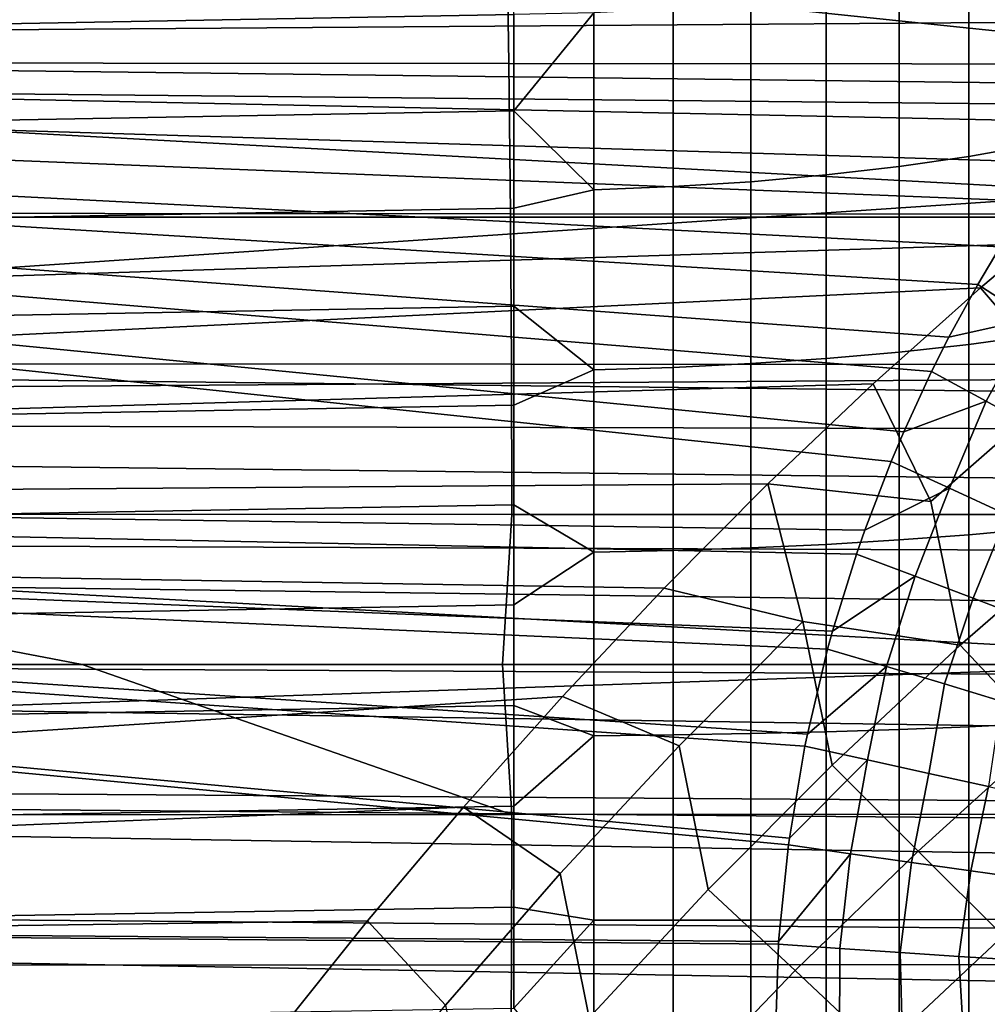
# Model space of a CAD drawing. Header units: metres. Extents: x -23 to 242, y -40 to 23.
# Tile 282 of 450: x 70.44 to 72.65, y -0.78 to 1.47. Entities that reach past the tile are written whole.
import ezdxf

# ---------------------------------------------------------------- set-up
doc = ezdxf.new("R2010")
doc.units = ezdxf.units.M
doc.layers.add('solid_10171013', color=7, linetype='CONTINUOUS')

msp = doc.modelspace()

# ---------------------------------------------------------------- linework, layer by layer
at = {"layer": 'solid_10171013'}
for points in [[(75.555367, 0.669542, 87.244743), (60.5, 0.566861, 87.486641), (60.5, 6.08989, 89.831032), (75.555367, 6.192572, 89.589127)], [(79.473778, 0.722805, 76.463036), (61.950001, 1.675825, 76.520157), (61.950001, 2.718125, 76.635117), (79.488693, 1.76766, 76.528076)], [(61.950001, 2.430276, 116.402168), (61.950001, 1.387037, 116.501968), (74.487061, 2.17173, 116.432037), (74.769897, 2.325594, 116.414673)], [(72.942596, 1.324719, 114.489563), (63.103245, 1.443761, 115.34388), (63.103245, 2.441852, 115.240692), (73.015564, 1.409246, 114.476738)], [(73.088928, 1.488052, 114.463943), (73.015564, 1.409246, 114.476738), (63.103245, 2.441852, 115.240692)], [(61.950001, 1.387037, 116.501968), (74.20787, 2.009006, 116.449097), (74.487061, 2.17173, 116.432037)], [(69.658768, 2.04225, 278.65271), (69.657867, 1.020599, 278.677399), (73.642502, 1.020546, 279.392853), (73.643036, 2.042211, 279.368134)], [(61.950001, 1.387037, 116.501968), (73.932167, 1.837407, 116.46563), (74.20787, 2.009006, 116.449097)], [(61.950001, 1.387037, 116.501968), (73.661537, 1.657761, 116.481346), (73.932167, 1.837407, 116.46563)], [(68.772141, 1.717712, 249.610336), (71.54998, 1.714606, 250.20282), (71.554955, 1.371627, 250.174591), (68.777184, 1.374227, 249.581711)], [(71.54998, 1.714606, 250.20282), (74.308807, 1.71187, 250.791153), (74.313675, 1.369364, 250.763306), (71.554955, 1.371627, 250.174591)], [(76.128471, 1.066528, 79.47216), (76.133759, 1.546836, 79.516167), (64.862846, 1.705544, 78.541382), (64.862846, 0.711971, 78.461288)], [(79.457047, -0.324173, 76.452621), (61.950001, 0.629311, 76.459885), (61.950001, 1.675825, 76.520157), (79.473778, 0.722805, 76.463036)], [(61.950001, 1.387037, 116.501968), (73.396515, 1.470361, 116.49601), (73.661537, 1.657761, 116.481346)], [(72.754463, 1.186306, 104.867088), (72.754463, 1.614746, 104.740028), (72.604774, 1.58174, 104.640312), (72.604774, 1.159613, 104.765495)], [(72.604774, 1.159613, 104.765495), (72.604774, 1.58174, 104.640312), (72.446114, 1.553168, 104.553986), (72.446114, 1.136506, 104.677551)], [(71.566902, 1.483779, 104.344353), (71.567566, 1.553818, 104.320755), (60.5, 1.49699, 104.136009), (60.5, 1.280689, 104.206276)], [(72.446114, 1.136506, 104.677551), (72.446114, 1.553168, 104.553986), (72.279816, 1.529268, 104.481781), (72.279816, 1.117178, 104.603989)], [(72.279816, 1.117178, 104.603989), (72.279816, 1.529268, 104.481781), (72.107269, 1.510242, 104.424301), (72.107269, 1.101791, 104.545433)], [(72.107269, 1.101791, 104.545433), (72.107269, 1.510242, 104.424301), (71.929909, 1.496247, 104.382019), (71.929909, 1.090473, 104.502357)], [(71.566902, 1.483779, 104.344353), (60.5, 1.280689, 104.206276), (60.5, 1.061805, 104.269035), (71.566902, 1.263801, 104.412994)], [(71.749222, 1.487401, 104.355293), (71.566902, 1.483779, 104.344353), (71.566902, 1.263801, 104.412994)], [(71.749222, 1.083319, 104.475128), (71.749222, 1.487401, 104.355293), (71.566902, 1.263801, 104.412994)], [(71.929909, 1.090473, 104.502357), (71.929909, 1.496247, 104.382019), (71.749222, 1.487401, 104.355293), (71.749222, 1.083319, 104.475128)], [(61.950001, 1.387037, 116.501968), (73.136551, 1.274909, 116.509422), (73.396515, 1.470361, 116.49601)], [(72.367432, 0.306527, 114.585999), (63.103245, 0.441601, 115.393944), (63.103245, 1.443761, 115.34388), (72.427696, 0.463408, 114.577385)], [(72.456429, 0.531161, 114.573006), (72.427696, 0.463408, 114.577385), (63.103245, 1.443761, 115.34388)], [(72.520142, 0.669, 114.562851), (72.456429, 0.531161, 114.573006), (63.103245, 1.443761, 115.34388)], [(72.559601, 0.747062, 114.556335), (72.520142, 0.669, 114.562851), (63.103245, 1.443761, 115.34388)], [(72.625443, 0.867209, 114.545197), (72.559601, 0.747062, 114.556335), (63.103245, 1.443761, 115.34388)], [(72.676361, 0.952938, 114.536407), (72.625443, 0.867209, 114.545197), (63.103245, 1.443761, 115.34388)], [(72.743126, 1.057297, 114.524742), (72.676361, 0.952938, 114.536407), (63.103245, 1.443761, 115.34388)], [(72.804382, 1.145755, 114.513962), (72.743126, 1.057297, 114.524742), (63.103245, 1.443761, 115.34388)], [(72.873558, 1.238547, 114.501755), (72.804382, 1.145755, 114.513962), (63.103245, 1.443761, 115.34388)], [(72.942596, 1.324719, 114.489563), (72.873558, 1.238547, 114.501755), (63.103245, 1.443761, 115.34388)], [(61.950001, 1.387037, 116.501968), (61.950001, 0.3391, 116.547104), (72.881577, 1.071347, 116.521355), (73.136551, 1.274909, 116.509422)], [(68.777184, 1.374227, 249.581711), (71.554955, 1.371627, 250.174591), (71.558678, 1.028501, 250.153458), (68.780952, 1.030536, 249.560349)], [(71.554955, 1.371627, 250.174591), (74.313675, 1.369364, 250.763306), (74.317329, 1.02675, 250.742386), (71.558678, 1.028501, 250.153458)], [(71.566902, 1.263801, 104.412994), (60.5, 1.061805, 104.269035), (60.5, 0.841135, 104.324074), (71.566902, 1.041597, 104.474052)], [(71.749222, 1.083319, 104.475128), (71.566902, 1.263801, 104.412994), (71.566902, 1.041597, 104.474052)], [(72.754463, 0.750746, 104.967049), (72.754463, 1.186306, 104.867088), (72.604774, 1.159613, 104.765495), (72.604774, 0.730471, 104.863983)], [(72.604774, 0.730471, 104.863983), (72.604774, 1.159613, 104.765495), (72.446114, 1.136506, 104.677551), (72.446114, 0.71292, 104.774765)], [(72.446114, 0.71292, 104.774765), (72.446114, 1.136506, 104.677551), (72.279816, 1.117178, 104.603989), (72.279816, 0.698239, 104.700134)], [(72.107269, 0.686552, 104.640724), (72.107269, 1.101791, 104.545433), (71.929909, 1.090473, 104.502357), (71.929909, 0.677955, 104.597031)], [(72.279816, 0.698239, 104.700134), (72.279816, 1.117178, 104.603989), (72.107269, 1.101791, 104.545433), (72.107269, 0.686552, 104.640724)], [(71.749222, 0.672522, 104.569405), (71.749222, 1.083319, 104.475128), (71.566902, 1.041597, 104.474052), (71.566902, 0.817427, 104.527435)], [(71.929909, 0.677955, 104.597031), (71.929909, 1.090473, 104.502357), (71.749222, 1.083319, 104.475128), (71.749222, 0.672522, 104.569405)], [(61.950001, 0.3391, 116.547104), (72.631729, 0.859885, 116.531555), (72.881577, 1.071347, 116.521355)], [(76.122772, 0.585217, 79.441154), (76.128471, 1.066528, 79.47216), (64.862846, 0.711971, 78.461288)], [(72.822044, 0.637064, 116.550438), (73.136391, 0.891937, 116.541077), (72.881577, 1.071347, 116.521355), (72.631729, 0.859885, 116.531555)], [(71.566902, 1.041597, 104.474052), (60.5, 0.841135, 104.324074), (60.5, 0.618674, 104.371346), (71.566902, 0.817427, 104.527435)], [(68.780952, 1.030536, 249.560349), (71.558678, 1.028501, 250.153458), (71.56115, 0.685404, 250.139435), (68.783424, 0.686817, 249.54628)], [(73.642502, 1.020546, 279.392853), (69.657867, 1.020599, 278.677399), (69.348228, 0.000009, 278.630188), (73.261978, 0.000017, 279.33374)], [(71.558678, 1.028501, 250.153458), (74.317329, 1.02675, 250.742386), (74.319778, 0.684202, 250.728394), (71.56115, 0.685404, 250.139435)], [(72.747574, 0.788849, 114.531151), (72.625443, 0.867209, 114.545197), (72.676361, 0.952938, 114.536407), (72.862206, 0.968567, 114.51207)], [(61.950001, 0.3391, 116.547104), (72.386871, 0.640332, 116.539772), (72.631729, 0.859885, 116.531555)], [(72.518547, 0.372189, 116.556763), (72.822044, 0.637064, 116.550438), (72.631729, 0.859885, 116.531555), (72.386871, 0.640332, 116.539772)], [(72.747574, 0.788849, 114.531151), (72.559601, 0.747062, 114.556335), (72.625443, 0.867209, 114.545197)], [(71.566902, 0.817427, 104.527435), (60.5, 0.618674, 104.371346), (60.5, 0.394428, 104.410881), (71.566902, 0.591557, 104.573097)], [(71.749222, 0.672522, 104.569405), (71.566902, 0.817427, 104.527435), (71.566902, 0.591557, 104.573097)], [(72.644684, 0.600956, 114.547661), (72.520142, 0.669, 114.562851), (72.559601, 0.747062, 114.556335), (72.747574, 0.788849, 114.531151)], [(72.747574, 0.788849, 114.531151), (72.86763, 0.710825, 114.503059), (72.76712, 0.533223, 114.519028), (72.644684, 0.600956, 114.547661)], [(72.754463, 0.309778, 105.03952), (72.754463, 0.750746, 104.967049), (72.604774, 0.730471, 104.863983), (72.604774, 0.296001, 104.935387)], [(72.604774, 0.296001, 104.935387), (72.604774, 0.730471, 104.863983), (72.446114, 0.71292, 104.774765), (72.446114, 0.284075, 104.845245)], [(76.116684, 0.103258, 79.42318), (76.122772, 0.585217, 79.441154), (64.862846, 0.711971, 78.461288), (64.862846, -0.284454, 78.434052)], [(72.279816, 0.2741, 104.769844), (72.279816, 0.698239, 104.700134), (72.107269, 0.686552, 104.640724), (72.107269, 0.266158, 104.709816)], [(72.446114, 0.284075, 104.845245), (72.446114, 0.71292, 104.774765), (72.279816, 0.698239, 104.700134), (72.279816, 0.2741, 104.769844)], [(68.784615, 0.343246, 249.539536), (68.783424, 0.686817, 249.54628), (71.56115, 0.685404, 250.139435), (71.562355, 0.342512, 250.132553)], [(71.56115, 0.685404, 250.139435), (74.319778, 0.684202, 250.728394), (74.320999, 0.341894, 250.721375), (71.562355, 0.342512, 250.132553)], [(71.929909, 0.260316, 104.665665), (71.929909, 0.677955, 104.597031), (71.749222, 0.672522, 104.569405), (71.749222, 0.256624, 104.637756)], [(72.107269, 0.266158, 104.709816), (72.107269, 0.686552, 104.640724), (71.929909, 0.677955, 104.597031), (71.929909, 0.260316, 104.665665)], [(75.553566, 0.531898, 87.189507), (60.5, 0.566861, 87.486641), (75.555367, 0.669542, 87.244743)], [(71.749222, 0.256624, 104.637756), (71.749222, 0.672522, 104.569405), (71.566902, 0.591557, 104.573097), (71.566902, 0.364252, 104.610977)], [(72.644684, 0.600956, 114.547661), (72.456429, 0.531161, 114.573006), (72.520142, 0.669, 114.562851)], [(61.950001, 0.3391, 116.547104), (72.1465, 0.412037, 116.545769), (72.386871, 0.640332, 116.539772)], [(79.438637, -1.370367, 76.496887), (61.950001, -0.418856, 76.454399), (61.950001, 0.629311, 76.459885), (79.457047, -0.324173, 76.452621)], [(72.518547, 0.372189, 116.556763), (72.386871, 0.640332, 116.539772), (72.1465, 0.412037, 116.545769)], [(72.585564, 0.043656, 116.591057), (72.888985, 0.307285, 116.590149), (72.822044, 0.637064, 116.550438), (72.518547, 0.372189, 116.556763)], [(71.566902, 0.591557, 104.573097), (60.5, 0.394428, 104.410881), (60.5, 0.169215, 104.442551), (71.566902, 0.364252, 104.610977)], [(72.561195, 0.40244, 114.559944), (72.427696, 0.463408, 114.577385), (72.456429, 0.531161, 114.573006), (72.644684, 0.600956, 114.547661)], [(72.644684, 0.600956, 114.547661), (72.76712, 0.533223, 114.519028), (72.692291, 0.341566, 114.528122), (72.561195, 0.40244, 114.559944)], [(75.549622, 0.250564, 87.095428), (60.5, 0.308219, 87.38868), (60.5, 0.566861, 87.486641), (75.551659, 0.392167, 87.139709)], [(75.553566, 0.531898, 87.189507), (75.551659, 0.392167, 87.139709), (60.5, 0.566861, 87.486641)], [(72.561195, 0.40244, 114.559944), (72.367432, 0.306527, 114.585999), (72.427696, 0.463408, 114.577385)], [(72.170815, -0.632468, 114.594742), (63.103245, -0.561805, 115.390755), (63.103245, 0.441601, 115.393944), (72.193329, -0.411587, 114.599144)], [(72.195396, -0.396441, 114.599304), (72.193329, -0.411587, 114.599144), (63.103245, 0.441601, 115.393944)], [(72.230911, -0.186407, 114.599579), (72.195396, -0.396441, 114.599304), (63.103245, 0.441601, 115.393944)], [(72.236488, -0.159101, 114.59935), (72.230911, -0.186407, 114.599579), (63.103245, 0.441601, 115.393944)], [(72.28273, 0.034812, 114.59597), (72.236488, -0.159101, 114.59935), (63.103245, 0.441601, 115.393944)], [(72.293953, 0.075649, 114.594864), (72.28273, 0.034812, 114.59597), (63.103245, 0.441601, 115.393944)], [(72.348511, 0.252032, 114.588493), (72.293953, 0.075649, 114.594864), (63.103245, 0.441601, 115.393944)], [(72.367432, 0.306527, 114.585999), (72.348511, 0.252032, 114.588493), (63.103245, 0.441601, 115.393944)], [(61.950001, 0.3391, 116.547104), (71.909706, 0.173973, 116.549248), (72.1465, 0.412037, 116.545769)], [(72.225945, 0.097865, 116.559654), (72.1465, 0.412037, 116.545769), (71.909706, 0.173973, 116.549248)], [(72.585564, 0.043656, 116.591057), (72.518547, 0.372189, 116.556763), (72.1465, 0.412037, 116.545769), (72.225945, 0.097865, 116.559654)], [(72.482887, 0.201537, 114.570465), (72.348511, 0.252032, 114.588493), (72.367432, 0.306527, 114.585999), (72.561195, 0.40244, 114.559944)], [(72.561195, 0.40244, 114.559944), (72.692291, 0.341566, 114.528122), (72.61499, 0.151353, 114.53862), (72.482887, 0.201537, 114.570465)], [(71.566902, 0.364252, 104.610977), (60.5, 0.169215, 104.442551), (60.5, -0.056969, 104.466309), (71.566902, 0.135781, 104.641029)], [(71.749222, 0.256624, 104.637756), (71.566902, 0.364252, 104.610977), (71.566902, 0.135781, 104.641029)], [(61.950001, 0.3391, 116.547104), (61.950001, -0.709015, 116.53746), (71.677391, -0.072782, 116.549866), (71.909706, 0.173973, 116.549248)], [(70.581764, 0, 249.923645), (68.733673, 0, 249.529312), (68.784615, 0.343246, 249.539536)], [(70.581764, 0, 249.923645), (68.784615, 0.343246, 249.539536), (71.562355, 0.342512, 250.132553), (71.540718, 0, 250.12825)], [(71.540718, 0, 250.12825), (71.562355, 0.342512, 250.132553), (74.320999, 0.341894, 250.721375), (74.275604, 0, 250.711639)], [(72.692291, 0.341566, 114.528122), (72.819542, 0.281506, 114.482239), (72.743385, 0.101912, 114.493309), (72.61499, 0.151353, 114.53862)], [(75.545197, -0.037398, 87.023674), (60.5, 0.043383, 87.311501), (60.5, 0.308219, 87.38868), (75.547462, 0.107298, 87.056725)], [(75.549622, 0.250564, 87.095428), (75.547462, 0.107298, 87.056725), (60.5, 0.308219, 87.38868)], [(72.604774, -0.142089, 104.979424), (72.604774, 0.296001, 104.935387), (72.446114, 0.284075, 104.845245), (72.446114, -0.148343, 104.88871)], [(72.780296, -0.163168, 116.642258), (73.08107, 0.089023, 116.645866), (72.888985, 0.307285, 116.590149), (72.585564, 0.043656, 116.591057)], [(72.754463, -0.134864, 105.084213), (72.754463, 0.309778, 105.03952), (72.604774, 0.296001, 104.935387), (72.604774, -0.142089, 104.979424)], [(72.279816, -0.153574, 104.812836), (72.279816, 0.2741, 104.769844), (72.107269, 0.266158, 104.709816), (72.107269, -0.157739, 104.752426)], [(72.446114, -0.148343, 104.88871), (72.446114, 0.284075, 104.845245), (72.279816, 0.2741, 104.769844), (72.279816, -0.153574, 104.812836)], [(71.749222, -0.162739, 104.679916), (71.749222, 0.256624, 104.637756), (71.566902, 0.135781, 104.641029), (71.566902, -0.093587, 104.663223)], [(71.929909, -0.160803, 104.708), (71.929909, 0.260316, 104.665665), (71.749222, 0.256624, 104.637756), (71.749222, -0.162739, 104.679916)], [(72.107269, -0.157739, 104.752426), (72.107269, 0.266158, 104.709816), (71.929909, 0.260316, 104.665665), (71.929909, -0.160803, 104.708)], [(72.482887, 0.201537, 114.570465), (72.293953, 0.075649, 114.594864), (72.348511, 0.252032, 114.588493)], [(72.417404, -0.00485, 114.577591), (72.28273, 0.034812, 114.59597), (72.293953, 0.075649, 114.594864), (72.482887, 0.201537, 114.570465)], [(72.482887, 0.201537, 114.570465), (72.61499, 0.151353, 114.53862), (72.549835, -0.044465, 114.545975), (72.417404, -0.00485, 114.577591)], [(72.225945, 0.097865, 116.559654), (71.909706, 0.173973, 116.549248), (71.677391, -0.072782, 116.549866), (71.944061, -0.185441, 116.558731)], [(71.566902, 0.135781, 104.641029), (60.5, -0.056969, 104.466309), (60.5, -0.28412, 104.482193), (71.566902, -0.093587, 104.663223)], [(72.61499, 0.151353, 114.53862), (72.743385, 0.101912, 114.493309), (72.678711, -0.083394, 114.50145), (72.549835, -0.044465, 114.545975)], [(76.110268, -0.378991, 79.418251), (76.116684, 0.103258, 79.42318), (64.862846, -0.284454, 78.434052)], [(72.010483, -0.513586, 116.582001), (72.292824, -0.230102, 116.58847), (72.225945, 0.097865, 116.559654), (71.944061, -0.185441, 116.558731)], [(72.292824, -0.230102, 116.58847), (72.585564, 0.043656, 116.591057), (72.225945, 0.097865, 116.559654)], [(75.540337, -0.330116, 86.974731), (60.5, -0.227211, 87.255203), (60.5, 0.043383, 87.311501), (75.542824, -0.183279, 86.996323)], [(75.545197, -0.037398, 87.023674), (75.542824, -0.183279, 86.996323), (60.5, 0.043383, 87.311501)], [(72.417404, -0.00485, 114.577591), (72.236488, -0.159101, 114.59935), (72.28273, 0.034812, 114.59597)], [(72.48951, -0.425917, 116.635452), (72.780296, -0.163168, 116.642258), (72.585564, 0.043656, 116.591057), (72.292824, -0.230102, 116.58847)], [(68.784615, -0.34341, 249.539536), (68.733673, 0, 249.529312), (70.581764, 0, 249.923645), (71.562355, -0.342683, 250.132568)], [(69.348228, 0.000009, 278.630188), (69.657883, -1.007284, 278.677612), (73.642517, -1.007214, 279.393066), (73.261978, 0.000017, 279.33374)], [(71.562355, -0.342683, 250.132568), (70.581764, 0, 249.923645), (71.540718, 0, 250.12825)], [(71.562355, -0.342683, 250.132568), (71.540718, 0, 250.12825), (74.275604, 0, 250.711639), (74.320999, -0.342023, 250.721375)], [(72.373497, -0.217707, 114.579514), (72.230911, -0.186407, 114.599579), (72.236488, -0.159101, 114.59935), (72.417404, -0.00485, 114.577591)], [(72.417404, -0.00485, 114.577591), (72.549835, -0.044465, 114.545975), (72.513596, -0.248643, 114.545174), (72.373497, -0.217707, 114.579514)], [(72.549835, -0.044465, 114.545975), (72.678711, -0.083394, 114.50145), (72.649689, -0.278827, 114.49691), (72.513596, -0.248643, 114.545174)], [(61.950001, -0.709015, 116.53746), (71.45182, -0.325718, 116.547356), (71.677391, -0.072782, 116.549866)], [(71.944061, -0.185441, 116.558731), (71.677391, -0.072782, 116.549866), (71.45182, -0.325718, 116.547356), (71.672432, -0.477369, 116.553619)], [(71.566902, -0.093587, 104.663223), (60.5, -0.28412, 104.482193), (60.5, -0.511409, 104.490143), (71.566902, -0.323582, 104.677528)], [(71.749222, -0.162739, 104.679916), (71.566902, -0.093587, 104.663223), (71.566902, -0.323582, 104.677528)], [(72.279816, -0.583102, 104.828941), (72.279816, -0.153574, 104.812836), (72.107269, -0.157739, 104.752426), (72.107269, -0.583473, 104.768394)], [(72.446114, -0.582635, 104.904999), (72.446114, -0.148343, 104.88871), (72.279816, -0.153574, 104.812836), (72.279816, -0.583102, 104.828941)], [(72.604774, -0.582077, 104.995926), (72.604774, -0.142089, 104.979424), (72.446114, -0.148343, 104.88871), (72.446114, -0.582635, 104.904999)], [(72.754463, -0.581433, 105.100967), (72.754463, -0.134864, 105.084213), (72.604774, -0.142089, 104.979424), (72.604774, -0.582077, 104.995926)], [(71.749222, -0.583919, 104.695709), (71.749222, -0.162739, 104.679916), (71.566902, -0.323582, 104.677528), (71.566902, -0.553933, 104.683929)], [(71.929909, -0.583747, 104.723862), (71.929909, -0.160803, 104.708), (71.749222, -0.162739, 104.679916), (71.749222, -0.583919, 104.695709)], [(72.107269, -0.583473, 104.768394), (72.107269, -0.157739, 104.752426), (71.929909, -0.160803, 104.708), (71.929909, -0.583747, 104.723862)], [(72.683357, -0.619021, 116.7005), (72.972252, -0.366818, 116.711891), (72.780296, -0.163168, 116.642258), (72.48951, -0.425917, 116.635452)], [(71.738342, -0.80635, 116.571236), (72.010483, -0.513586, 116.582001), (71.944061, -0.185441, 116.558731), (71.672432, -0.477369, 116.553619)], [(72.373497, -0.217707, 114.579514), (72.195396, -0.396441, 114.599304), (72.230911, -0.186407, 114.599579)], [(72.33493, -0.431828, 114.579277), (72.193329, -0.411587, 114.599144), (72.195396, -0.396441, 114.599304), (72.373497, -0.217707, 114.579514)], [(72.373497, -0.217707, 114.579514), (72.513596, -0.248643, 114.545174), (72.474083, -0.451796, 114.545746), (72.33493, -0.431828, 114.579277)], [(75.535118, -0.625802, 86.948898), (60.5, -0.501267, 87.220352), (60.5, -0.227211, 87.255203), (75.537766, -0.477695, 86.958916)], [(75.540337, -0.330116, 86.974731), (75.537766, -0.477695, 86.958916), (60.5, -0.227211, 87.255203)], [(72.208527, -0.698839, 116.625069), (72.48951, -0.425917, 116.635452), (72.292824, -0.230102, 116.58847), (72.010483, -0.513586, 116.582001)], [(72.513596, -0.248643, 114.545174), (72.649689, -0.278827, 114.49691), (72.609421, -0.471073, 114.49884), (72.474083, -0.451796, 114.545746)], [(76.103493, -0.86118, 79.426369), (76.110268, -0.378991, 79.418251), (64.862846, -0.284454, 78.434052), (64.862846, -1.28092, 78.459755)], [(72.649689, -0.278827, 114.49691), (72.780472, -0.307968, 114.435181), (72.739677, -0.489481, 114.439003), (72.609421, -0.471073, 114.49884)], [(71.566902, -0.323582, 104.677528), (60.5, -0.511409, 104.490143), (60.5, -0.738838, 104.490128), (71.566902, -0.553933, 104.683929)], [(61.950001, -0.709015, 116.53746), (71.232925, -0.585125, 116.541458), (71.45182, -0.325718, 116.547356)], [(71.410919, -0.777583, 116.543961), (71.672432, -0.477369, 116.553619), (71.45182, -0.325718, 116.547356), (71.232925, -0.585125, 116.541458)], [(68.783424, -0.687144, 249.54628), (68.784615, -0.34341, 249.539536), (71.562355, -0.342683, 250.132568), (71.561142, -0.685748, 250.13945)], [(71.561142, -0.685748, 250.13945), (71.562355, -0.342683, 250.132568), (74.320999, -0.342023, 250.721375), (74.319771, -0.684461, 250.728409)], [(79.418739, -2.412833, 76.595711), (61.950001, -1.466483, 76.5037), (61.950001, -0.418856, 76.454399), (79.438637, -1.370367, 76.496887)], [(72.33493, -0.431828, 114.579277), (72.170815, -0.632468, 114.594742), (72.193329, -0.411587, 114.599144)], [(72.403725, -0.881812, 116.685837), (72.683357, -0.619021, 116.7005), (72.48951, -0.425917, 116.635452), (72.208527, -0.698839, 116.625069)], [(72.310379, -0.648516, 114.575226), (72.170403, -0.638496, 114.594566), (72.170815, -0.632468, 114.594742), (72.33493, -0.431828, 114.579277)], [(72.33493, -0.431828, 114.579277), (72.474083, -0.451796, 114.545746), (72.44799, -0.657665, 114.542763), (72.310379, -0.648516, 114.575226)], [(72.474083, -0.451796, 114.545746), (72.609421, -0.471073, 114.49884), (72.58197, -0.666176, 114.497437), (72.44799, -0.657665, 114.542763)], [(72.609421, -0.471073, 114.49884), (72.739677, -0.489481, 114.439003), (72.711105, -0.673973, 114.439644), (72.58197, -0.666176, 114.497437)], [(71.476578, -1.107875, 116.555771), (71.738342, -0.80635, 116.571236), (71.672432, -0.477369, 116.553619), (71.410919, -0.777583, 116.543961)], [(75.529579, -0.922674, 86.946358), (60.5, -0.777059, 87.2071), (60.5, -0.501267, 87.220352), (75.532379, -0.774206, 86.94471)], [(75.535118, -0.625802, 86.948898), (75.532379, -0.774206, 86.94471), (60.5, -0.501267, 87.220352)], [(71.937347, -0.981405, 116.610695), (72.208527, -0.698839, 116.625069), (72.010483, -0.513586, 116.582001), (71.738342, -0.80635, 116.571236)], [(71.566902, -0.553933, 104.683929), (60.5, -0.738838, 104.490128), (60.5, -0.966404, 104.482185), (71.566902, -0.784367, 104.682419)], [(71.749222, -0.583919, 104.695709), (71.566902, -0.553933, 104.683929), (71.566902, -0.784367, 104.682419)], [(72.162735, -1.768188, 114.519958), (63.103245, -1.563627, 115.334312), (63.103245, -0.561805, 115.390755), (72.162735, -0.867247, 114.585724)], [(72.170403, -0.638496, 114.594566), (72.162735, -0.867247, 114.585724), (63.103245, -0.561805, 115.390755)], [(72.170815, -0.632468, 114.594742), (72.170403, -0.638496, 114.594566), (63.103245, -0.561805, 115.390755)], [(71.749222, -1.005262, 104.685081), (71.749222, -0.583919, 104.695709), (71.566902, -0.784367, 104.682419)], [(71.929909, -1.006854, 104.713188), (71.929909, -0.583747, 104.723862), (71.749222, -0.583919, 104.695709), (71.749222, -1.005262, 104.685081)], [(72.107269, -1.009372, 104.757652), (72.107269, -0.583473, 104.768394), (71.929909, -0.583747, 104.723862), (71.929909, -1.006854, 104.713188)], [(72.279816, -1.012795, 104.818108), (72.279816, -0.583102, 104.828941), (72.107269, -0.583473, 104.768394), (72.107269, -1.009372, 104.757652)], [(72.446114, -1.017095, 104.894043), (72.446114, -0.582635, 104.904999), (72.279816, -0.583102, 104.828941), (72.279816, -1.012795, 104.818108)], [(72.604774, -1.022235, 104.984825), (72.604774, -0.582077, 104.995926), (72.446114, -0.582635, 104.904999), (72.446114, -1.017095, 104.894043)], [(72.754463, -1.028174, 105.089699), (72.754463, -0.581433, 105.100967), (72.604774, -0.582077, 104.995926), (72.604774, -1.022235, 104.984825)], [(61.950001, -0.709015, 116.53746), (71.02076, -0.850621, 116.531944), (71.232925, -0.585125, 116.541458)], [(71.159653, -1.08575, 116.529381), (71.410919, -0.777583, 116.543961), (71.232925, -0.585125, 116.541458), (71.02076, -0.850621, 116.531944)], [(72.595467, -1.06169, 116.764114), (72.873795, -0.808586, 116.783401), (72.683357, -0.619021, 116.7005), (72.403725, -0.881812, 116.685837)], [(72.309639, -0.866278, 114.565529), (72.162735, -0.867247, 114.585724), (72.170403, -0.638496, 114.594566), (72.310379, -0.648516, 114.575226)], [(72.310379, -0.648516, 114.575226), (72.44799, -0.657665, 114.542763), (72.453835, -0.86462, 114.530952), (72.309639, -0.866278, 114.565529)], [(72.44799, -0.657665, 114.542763), (72.58197, -0.666176, 114.497437), (72.59391, -0.862288, 114.482323), (72.453835, -0.86462, 114.530952)], [(72.58197, -0.666176, 114.497437), (72.711105, -0.673973, 114.439644), (72.728493, -0.859305, 114.420113), (72.59391, -0.862288, 114.482323)], [(68.780945, -1.031027, 249.560364), (68.783424, -0.687144, 249.54628), (71.561142, -0.685748, 250.13945), (71.55867, -1.029017, 250.153473)], [(71.55867, -1.029017, 250.153473), (71.561142, -0.685748, 250.13945), (74.319771, -0.684461, 250.728409), (74.317329, -1.027139, 250.742401)], [(61.950001, -0.709015, 116.53746), (61.950001, -1.755129, 116.47303), (70.81778, -1.118677, 116.518768), (71.02076, -0.850621, 116.531944)], [(72.133499, -1.154574, 116.667496), (72.403725, -0.881812, 116.685837), (72.208527, -0.698839, 116.625069), (71.937347, -0.981405, 116.610695)]]:
    msp.add_3dface(points, dxfattribs=at)

doc.saveas('drawing.dxf')
